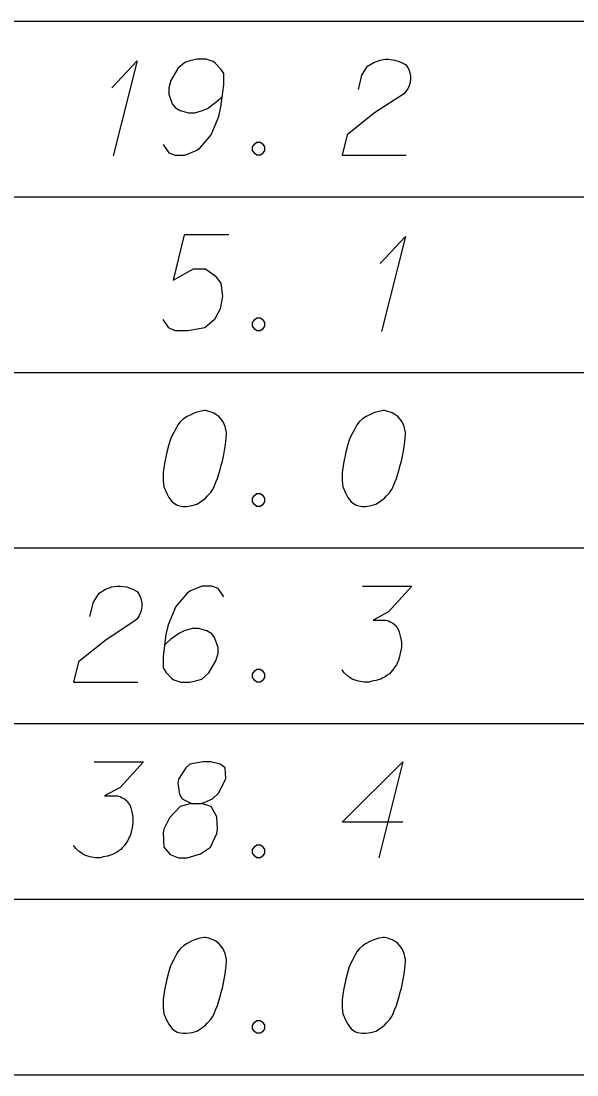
# Model space of a CAD drawing. Extents: x 2074207 to 2076812, y 516372 to 523312.
# Drawn here: x 2076621.8 to 2076649.6, y 518488.7 to 518541.5 of the extents above; entities that cross this region are included whole.
import ezdxf

# ---------------------------------------------------------------- set-up
doc = ezdxf.new("R2010")
doc.units = 0
for name, color, linetype in [('Prop DirtTable_ Soil Test Results - Outline (Major)', 7, 'Continuous'), ('Prop DirtTable_ Soil Test Results - Outline (Minor)', 7, 'Continuous'), ('Prop DirtTable_ Soil Test Results - Tx (Sample Data)', 7, 'Continuous')]:
    doc.layers.add(name, color=color, linetype=linetype)

msp = doc.modelspace()

# ---------------------------------------------------------------- linework, layer by layer
at = {"layer": 'Prop DirtTable_ Soil Test Results - Outline (Major)'}
msp.add_line((2076260.609, 518488.732), (2076811.903, 518488.732), dxfattribs=at)
at = {"layer": 'Prop DirtTable_ Soil Test Results - Outline (Minor)'}
for p, q in [((2076260.609, 518541.532), (2076811.903, 518541.532)), ((2076260.609, 518541.532), (2076811.903, 518541.532)), ((2076260.609, 518532.732), (2076811.903, 518532.732)), ((2076260.609, 518532.732), (2076811.903, 518532.732)), ((2076260.609, 518523.932), (2076811.903, 518523.932)), ((2076260.609, 518523.932), (2076811.903, 518523.932)), ((2076260.609, 518515.132), (2076811.903, 518515.132)), ((2076260.609, 518515.132), (2076811.903, 518515.132)), ((2076260.609, 518506.332), (2076811.903, 518506.332)), ((2076260.609, 518506.332), (2076811.903, 518506.332)), ((2076260.609, 518497.532), (2076811.903, 518497.532)), ((2076260.609, 518497.532), (2076811.903, 518497.532)), ((2076260.609, 518488.732), (2076811.903, 518488.732))]:
    msp.add_line(p, q, dxfattribs=at)
at = {"layer": 'Prop DirtTable_ Soil Test Results - Tx (Sample Data)'}
for points in [[(2076626.3, 518538.179), (2076627.57, 518539.54), (2076626.371, 518534.778)], [(2076628.876, 518535.345), (2076629.158, 518534.929), (2076629.475, 518534.816), (2076629.969, 518534.816), (2076630.322, 518534.967), (2076630.534, 518535.042), (2076630.71, 518535.156), (2076631.274, 518535.836), (2076631.662, 518536.743), (2076631.768, 518537.234), (2076631.909, 518538.331), (2076631.909, 518538.897), (2076631.768, 518539.124), (2076631.486, 518539.427), (2076631.38, 518539.502), (2076631.027, 518539.616), (2076630.569, 518539.616), (2076630.216, 518539.54), (2076629.969, 518539.464), (2076629.616, 518539.162), (2076629.264, 518538.557), (2076629.158, 518538.179), (2076629.158, 518537.877), (2076629.334, 518537.386), (2076629.475, 518537.197), (2076629.722, 518537.045), (2076630.146, 518536.932), (2076630.463, 518536.932), (2076630.851, 518537.045), (2076631.098, 518537.159), (2076631.521, 518537.461), (2076631.733, 518537.65), (2076631.839, 518537.764)], [(2076638.647, 518538.104), (2076638.823, 518538.822), (2076639.106, 518539.275), (2076639.423, 518539.464), (2076639.74, 518539.578), (2076639.987, 518539.616), (2076640.164, 518539.616), (2076640.481, 518539.578), (2076640.693, 518539.502), (2076640.799, 518539.464), (2076641.01, 518539.351), (2076641.116, 518539.2), (2076641.187, 518539.049), (2076641.222, 518538.935), (2076641.257, 518538.784), (2076641.257, 518538.595), (2076641.222, 518538.406), (2076641.187, 518538.293), (2076641.116, 518538.142), (2076641.01, 518537.99), (2076640.905, 518537.877), (2076639.458, 518536.932), (2076638.083, 518535.836), (2076637.836, 518534.816), (2076641.046, 518534.816)], [(2076633.567, 518535.458), (2076633.744, 518535.458), (2076633.849, 518535.382), (2076633.955, 518535.231), (2076633.955, 518535.042), (2076633.849, 518534.891), (2076633.744, 518534.816), (2076633.567, 518534.816), (2076633.461, 518534.891), (2076633.356, 518535.042), (2076633.356, 518535.231), (2076633.461, 518535.382), (2076633.567, 518535.458)], [(2076632.156, 518530.816), (2076629.934, 518530.816), (2076629.369, 518528.548), (2076630.392, 518529.115), (2076630.992, 518529.115), (2076631.486, 518528.775), (2076631.768, 518528.397), (2076631.839, 518527.754), (2076631.733, 518527.112), (2076631.451, 518526.582), (2076630.957, 518526.167), (2076630.11, 518526.016), (2076629.475, 518526.016), (2076629.158, 518526.167), (2076628.876, 518526.582)], [(2076639.74, 518529.379), (2076641.01, 518530.74), (2076639.811, 518525.978)], [(2076633.567, 518526.658), (2076633.744, 518526.658), (2076633.849, 518526.582), (2076633.955, 518526.431), (2076633.955, 518526.242), (2076633.849, 518526.091), (2076633.744, 518526.016), (2076633.567, 518526.016), (2076633.461, 518526.091), (2076633.356, 518526.242), (2076633.356, 518526.431), (2076633.461, 518526.582), (2076633.567, 518526.658)], [(2076630.992, 518522.016), (2076630.922, 518522.016), (2076630.71, 518521.978), (2076630.569, 518521.94), (2076630.463, 518521.902), (2076630.287, 518521.827), (2076630.075, 518521.713), (2076629.899, 518521.6), (2076629.722, 518521.449), (2076629.616, 518521.297), (2076629.511, 518521.108), (2076629.405, 518520.919), (2076629.299, 518520.693), (2076629.228, 518520.542), (2076629.158, 518520.315), (2076629.052, 518519.937), (2076628.946, 518519.37), (2076628.876, 518518.916), (2076628.876, 518518.501), (2076628.911, 518518.198), (2076629.052, 518517.858), (2076629.158, 518517.669), (2076629.334, 518517.442), (2076629.546, 518517.291), (2076629.652, 518517.253), (2076629.863, 518517.216), (2076630.04, 518517.216), (2076630.322, 518517.253), (2076630.569, 518517.329), (2076630.745, 518517.442), (2076630.992, 518517.631), (2076631.098, 518517.745), (2076631.239, 518517.896), (2076631.345, 518518.047), (2076631.415, 518518.16), (2076631.486, 518518.349), (2076631.521, 518518.425), (2076631.592, 518518.614), (2076631.662, 518518.841), (2076631.733, 518519.068), (2076631.768, 518519.219), (2076631.803, 518519.332), (2076631.839, 518519.483), (2076631.909, 518519.823), (2076631.945, 518520.012), (2076631.98, 518520.201), (2076632.015, 518520.466), (2076632.05, 518520.806), (2076632.05, 518520.919), (2076632.015, 518521.071), (2076631.98, 518521.222), (2076631.874, 518521.449), (2076631.768, 518521.6), (2076631.662, 518521.713), (2076631.521, 518521.827), (2076631.38, 518521.902), (2076631.274, 518521.94), (2076631.169, 518521.978), (2076630.992, 518522.016)], [(2076639.952, 518522.016), (2076639.882, 518522.016), (2076639.67, 518521.978), (2076639.529, 518521.94), (2076639.423, 518521.902), (2076639.247, 518521.827), (2076639.035, 518521.713), (2076638.859, 518521.6), (2076638.682, 518521.449), (2076638.576, 518521.297), (2076638.471, 518521.108), (2076638.365, 518520.919), (2076638.259, 518520.693), (2076638.188, 518520.542), (2076638.118, 518520.315), (2076638.012, 518519.937), (2076637.906, 518519.37), (2076637.836, 518518.916), (2076637.836, 518518.501), (2076637.871, 518518.198), (2076638.012, 518517.858), (2076638.118, 518517.669), (2076638.294, 518517.442), (2076638.506, 518517.291), (2076638.612, 518517.253), (2076638.823, 518517.216), (2076639, 518517.216), (2076639.282, 518517.253), (2076639.529, 518517.329), (2076639.705, 518517.442), (2076639.952, 518517.631), (2076640.058, 518517.745), (2076640.199, 518517.896), (2076640.305, 518518.047), (2076640.375, 518518.16), (2076640.446, 518518.349), (2076640.481, 518518.425), (2076640.552, 518518.614), (2076640.622, 518518.841), (2076640.693, 518519.068), (2076640.728, 518519.219), (2076640.763, 518519.332), (2076640.799, 518519.483), (2076640.869, 518519.823), (2076640.905, 518520.012), (2076640.94, 518520.201), (2076640.975, 518520.466), (2076641.01, 518520.806), (2076641.01, 518520.919), (2076640.975, 518521.071), (2076640.94, 518521.222), (2076640.834, 518521.449), (2076640.728, 518521.6), (2076640.622, 518521.713), (2076640.481, 518521.827), (2076640.34, 518521.902), (2076640.234, 518521.94), (2076640.129, 518521.978), (2076639.952, 518522.016)], [(2076633.567, 518517.858), (2076633.744, 518517.858), (2076633.849, 518517.782), (2076633.955, 518517.631), (2076633.955, 518517.442), (2076633.849, 518517.291), (2076633.744, 518517.216), (2076633.567, 518517.216), (2076633.461, 518517.291), (2076633.356, 518517.442), (2076633.356, 518517.631), (2076633.461, 518517.782), (2076633.567, 518517.858)], [(2076625.207, 518511.704), (2076625.383, 518512.422), (2076625.666, 518512.875), (2076625.983, 518513.064), (2076626.3, 518513.178), (2076626.547, 518513.216), (2076626.724, 518513.216), (2076627.041, 518513.178), (2076627.253, 518513.102), (2076627.359, 518513.064), (2076627.57, 518512.951), (2076627.676, 518512.8), (2076627.747, 518512.649), (2076627.782, 518512.535), (2076627.817, 518512.384), (2076627.817, 518512.195), (2076627.782, 518512.006), (2076627.747, 518511.893), (2076627.676, 518511.742), (2076627.57, 518511.59), (2076627.465, 518511.477), (2076626.018, 518510.532), (2076624.643, 518509.436), (2076624.396, 518508.416), (2076627.606, 518508.416)], [(2076631.909, 518512.686), (2076631.627, 518513.102), (2076631.31, 518513.216), (2076630.816, 518513.216), (2076630.463, 518513.064), (2076630.251, 518512.989), (2076630.075, 518512.875), (2076629.511, 518512.195), (2076629.123, 518511.288), (2076629.017, 518510.797), (2076628.876, 518509.701), (2076628.876, 518509.134), (2076629.017, 518508.907), (2076629.299, 518508.605), (2076629.405, 518508.529), (2076629.758, 518508.416), (2076630.216, 518508.416), (2076630.569, 518508.491), (2076630.816, 518508.567), (2076631.169, 518508.869), (2076631.521, 518509.474), (2076631.627, 518509.852), (2076631.627, 518510.154), (2076631.451, 518510.645), (2076631.31, 518510.834), (2076631.063, 518510.986), (2076630.639, 518511.099), (2076630.322, 518511.099), (2076629.934, 518510.986), (2076629.687, 518510.872), (2076629.264, 518510.57), (2076629.052, 518510.381), (2076628.946, 518510.268)], [(2076638.859, 518513.216), (2076641.328, 518513.216), (2076640.164, 518511.931), (2076639.388, 518511.515), (2076640.023, 518511.515), (2076640.164, 518511.477), (2076640.234, 518511.439), (2076640.305, 518511.401), (2076640.375, 518511.364), (2076640.517, 518511.25), (2076640.587, 518511.137), (2076640.658, 518511.023), (2076640.693, 518510.91), (2076640.763, 518510.645), (2076640.799, 518510.419), (2076640.799, 518510.305), (2076640.799, 518510.154), (2076640.763, 518509.927), (2076640.728, 518509.776), (2076640.693, 518509.625), (2076640.658, 518509.512), (2076640.622, 518509.436), (2076640.587, 518509.36), (2076640.552, 518509.285), (2076640.481, 518509.171), (2076640.375, 518509.02), (2076640.27, 518508.907), (2076640.199, 518508.831), (2076640.093, 518508.756), (2076639.987, 518508.68), (2076639.846, 518508.605), (2076639.776, 518508.567), (2076639.529, 518508.491), (2076639.317, 518508.453), (2076639.176, 518508.416), (2076638.929, 518508.416), (2076638.647, 518508.453), (2076638.541, 518508.491), (2076638.435, 518508.529), (2076638.329, 518508.567), (2076638.224, 518508.642), (2076638.118, 518508.718), (2076637.941, 518508.869), (2076637.836, 518509.02)], [(2076633.567, 518509.058), (2076633.744, 518509.058), (2076633.849, 518508.982), (2076633.955, 518508.831), (2076633.955, 518508.642), (2076633.849, 518508.491), (2076633.744, 518508.416), (2076633.567, 518508.416), (2076633.461, 518508.491), (2076633.356, 518508.642), (2076633.356, 518508.831), (2076633.461, 518508.982), (2076633.567, 518509.058)], [(2076625.419, 518504.416), (2076627.888, 518504.416), (2076626.724, 518503.131), (2076625.948, 518502.715), (2076626.583, 518502.715), (2076626.724, 518502.677), (2076626.794, 518502.639), (2076626.865, 518502.601), (2076626.935, 518502.564), (2076627.077, 518502.45), (2076627.147, 518502.337), (2076627.218, 518502.223), (2076627.253, 518502.11), (2076627.323, 518501.845), (2076627.359, 518501.619), (2076627.359, 518501.505), (2076627.359, 518501.354), (2076627.323, 518501.127), (2076627.288, 518500.976), (2076627.253, 518500.825), (2076627.218, 518500.712), (2076627.182, 518500.636), (2076627.147, 518500.56), (2076627.112, 518500.485), (2076627.041, 518500.371), (2076626.935, 518500.22), (2076626.83, 518500.107), (2076626.759, 518500.031), (2076626.653, 518499.956), (2076626.547, 518499.88), (2076626.406, 518499.805), (2076626.336, 518499.767), (2076626.089, 518499.691), (2076625.877, 518499.653), (2076625.736, 518499.616), (2076625.489, 518499.616), (2076625.207, 518499.653), (2076625.101, 518499.691), (2076624.995, 518499.729), (2076624.889, 518499.767), (2076624.784, 518499.842), (2076624.678, 518499.918), (2076624.501, 518500.069), (2076624.396, 518500.22)], [(2076630.287, 518502.337), (2076630.78, 518502.337), (2076630.922, 518502.375), (2076631.345, 518502.564), (2076631.662, 518502.866), (2076632.015, 518503.584), (2076631.98, 518504.113), (2076631.733, 518504.302), (2076631.239, 518504.416), (2076630.886, 518504.416), (2076630.216, 518504.302), (2076630.004, 518504.113), (2076629.652, 518503.546), (2076629.616, 518503.357), (2076629.687, 518502.79), (2076629.828, 518502.564), (2076630.287, 518502.337), (2076629.722, 518502.186), (2076629.193, 518501.619), (2076628.911, 518501.052), (2076628.876, 518500.863), (2076628.911, 518500.145), (2076629.228, 518499.767), (2076629.652, 518499.616), (2076630.075, 518499.616), (2076630.745, 518499.805), (2076631.239, 518500.145), (2076631.557, 518500.825), (2076631.592, 518501.052), (2076631.557, 518501.656), (2076631.274, 518502.186), (2076630.78, 518502.337)], [(2076640.869, 518501.392), (2076637.836, 518501.392), (2076640.869, 518504.416), (2076639.67, 518499.616)], [(2076633.567, 518500.258), (2076633.744, 518500.258), (2076633.849, 518500.182), (2076633.955, 518500.031), (2076633.955, 518499.842), (2076633.849, 518499.691), (2076633.744, 518499.616), (2076633.567, 518499.616), (2076633.461, 518499.691), (2076633.356, 518499.842), (2076633.356, 518500.031), (2076633.461, 518500.182), (2076633.567, 518500.258)], [(2076630.992, 518495.616), (2076630.922, 518495.616), (2076630.71, 518495.578), (2076630.569, 518495.54), (2076630.463, 518495.502), (2076630.287, 518495.427), (2076630.075, 518495.313), (2076629.899, 518495.2), (2076629.722, 518495.049), (2076629.616, 518494.897), (2076629.511, 518494.708), (2076629.405, 518494.519), (2076629.299, 518494.293), (2076629.228, 518494.142), (2076629.158, 518493.915), (2076629.052, 518493.537), (2076628.946, 518492.97), (2076628.876, 518492.516), (2076628.876, 518492.101), (2076628.911, 518491.798), (2076629.052, 518491.458), (2076629.158, 518491.269), (2076629.334, 518491.042), (2076629.546, 518490.891), (2076629.652, 518490.853), (2076629.863, 518490.816), (2076630.04, 518490.816), (2076630.322, 518490.853), (2076630.569, 518490.929), (2076630.745, 518491.042), (2076630.992, 518491.231), (2076631.098, 518491.345), (2076631.239, 518491.496), (2076631.345, 518491.647), (2076631.415, 518491.76), (2076631.486, 518491.949), (2076631.521, 518492.025), (2076631.592, 518492.214), (2076631.662, 518492.441), (2076631.733, 518492.668), (2076631.768, 518492.819), (2076631.803, 518492.932), (2076631.839, 518493.083), (2076631.909, 518493.423), (2076631.945, 518493.612), (2076631.98, 518493.801), (2076632.015, 518494.066), (2076632.05, 518494.406), (2076632.05, 518494.519), (2076632.015, 518494.671), (2076631.98, 518494.822), (2076631.874, 518495.049), (2076631.768, 518495.2), (2076631.662, 518495.313), (2076631.521, 518495.427), (2076631.38, 518495.502), (2076631.274, 518495.54), (2076631.169, 518495.578), (2076630.992, 518495.616)], [(2076639.952, 518495.616), (2076639.882, 518495.616), (2076639.67, 518495.578), (2076639.529, 518495.54), (2076639.423, 518495.502), (2076639.247, 518495.427), (2076639.035, 518495.313), (2076638.859, 518495.2), (2076638.682, 518495.049), (2076638.576, 518494.897), (2076638.471, 518494.708), (2076638.365, 518494.519), (2076638.259, 518494.293), (2076638.188, 518494.142), (2076638.118, 518493.915), (2076638.012, 518493.537), (2076637.906, 518492.97), (2076637.836, 518492.516), (2076637.836, 518492.101), (2076637.871, 518491.798), (2076638.012, 518491.458), (2076638.118, 518491.269), (2076638.294, 518491.042), (2076638.506, 518490.891), (2076638.612, 518490.853), (2076638.823, 518490.816), (2076639, 518490.816), (2076639.282, 518490.853), (2076639.529, 518490.929), (2076639.705, 518491.042), (2076639.952, 518491.231), (2076640.058, 518491.345), (2076640.199, 518491.496), (2076640.305, 518491.647), (2076640.375, 518491.76), (2076640.446, 518491.949), (2076640.481, 518492.025), (2076640.552, 518492.214), (2076640.622, 518492.441), (2076640.693, 518492.668), (2076640.728, 518492.819), (2076640.763, 518492.932), (2076640.799, 518493.083), (2076640.869, 518493.423), (2076640.905, 518493.612), (2076640.94, 518493.801), (2076640.975, 518494.066), (2076641.01, 518494.406), (2076641.01, 518494.519), (2076640.975, 518494.671), (2076640.94, 518494.822), (2076640.834, 518495.049), (2076640.728, 518495.2), (2076640.622, 518495.313), (2076640.481, 518495.427), (2076640.34, 518495.502), (2076640.234, 518495.54), (2076640.129, 518495.578), (2076639.952, 518495.616)], [(2076633.567, 518491.458), (2076633.744, 518491.458), (2076633.849, 518491.382), (2076633.955, 518491.231), (2076633.955, 518491.042), (2076633.849, 518490.891), (2076633.744, 518490.816), (2076633.567, 518490.816), (2076633.461, 518490.891), (2076633.356, 518491.042), (2076633.356, 518491.231), (2076633.461, 518491.382), (2076633.567, 518491.458)]]:
    msp.add_lwpolyline(points, dxfattribs=at)

doc.saveas('drawing.dxf')
